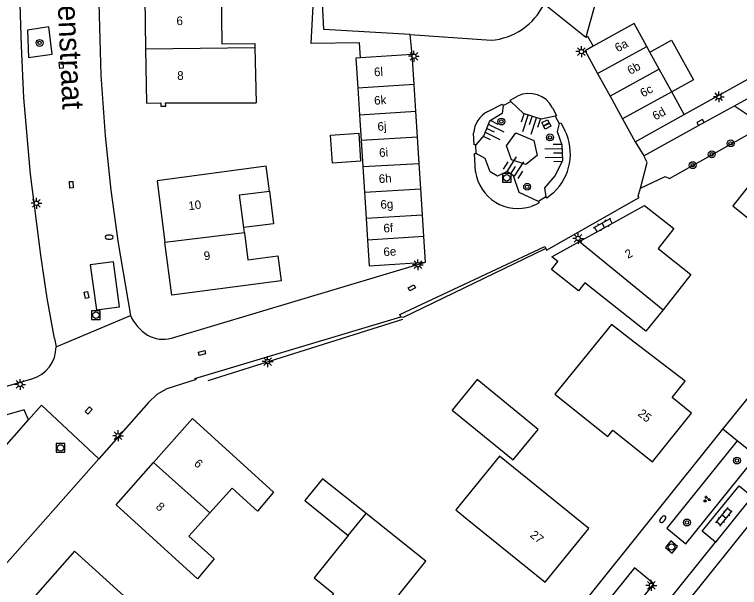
# Model space of a CAD drawing. Extents: x 131000 to 133013, y 393000 to 396501.
# Drawn here: x 131777 to 131861, y 396237.5 to 396303.8 of the extents above; entities that cross this region are included whole.
import ezdxf

# ---------------------------------------------------------------- set-up
doc = ezdxf.new("R2010")
doc.units = 0
for name, color, linetype in [('gg-afsc-erfafscheiding', 7, 'Continuous'), ('gg-afsc-hekwerk', 7, 'Continuous'), ('gg-anno-huisnummerreeks BGT', 7, 'Continuous'), ('gg-anno-openbare ruimte label', 7, 'Continuous'), ('gg-bbg-bijgebouw', 7, 'Continuous'), ('gg-bbg-gedigitaliseerde bebouwing', 7, 'Continuous'), ('gg-bbg-gedigitaliseerde bijgebouw', 7, 'Continuous'), ('gg-bbg-hoofdgebouw', 7, 'Continuous'), ('gg-bbg-luifel en loopbrug', 7, 'Continuous'), ('gg-bbg-tussenscheiding', 7, 'Continuous'), ('gg-knt-bovenkant onderkant talud', 7, 'Continuous'), ('gg-knt-verharding', 7, 'Continuous'), ('gg-knt-verharding nz', 7, 'Continuous'), ('gt-grn-groengrens', 7, 'Continuous'), ('gt-grn-vlakafsluiter', 7, 'Continuous'), ('gt-grn-weggrens', 7, 'Continuous'), ('gt-symb-boom', 7, 'Continuous'), ('gt-symb-brandkraan', 7, 'Continuous'), ('gt-symb-groenvak', 7, 'Continuous'), ('gt-symb-klinker verharding', 7, 'Continuous'), ('gt-symb-kolk', 7, 'Continuous'), ('gt-symb-kolk center center', 7, 'Continuous'), ('gt-symb-lichtmast', 7, 'Continuous'), ('gt-symb-rioolschacht', 7, 'Continuous'), ('gt-symb-talud symbool', 7, 'Continuous')]:
    doc.layers.add(name, color=color, linetype=linetype)

# ---------------------------------------------------------------- blocks, each defined once
blk = doc.blocks.new('gt0-BOOM')
at = {"layer": 'gt-symb-boom'}
for radius in [0.4, 0.2]:
    blk.add_circle((0, 0), radius, dxfattribs=at)
blk = doc.blocks.new('gt0-KL1')
at = {"layer": 'gt-symb-klinker verharding'}
for p, q in [((-1.15, 0.3), (1.15, 0.3)), ((-1, -0.3), (-1, 0.3)), ((-0.5, 0.3), (-0.5, 0.45)), ((0, -0.3), (0, 0.3)), ((0.5, 0.3), (0.5, 0.45)), ((1, -0.3), (1, 0.3)), ((-1.15, -0.3), (1.15, -0.3)), ((-0.5, -0.45), (-0.5, -0.3)), ((0.5, -0.45), (0.5, -0.3))]:
    blk.add_line(p, q, dxfattribs=at)
blk = doc.blocks.new('gt0-GRVAK')
at = {"layer": 'gt-symb-groenvak'}
for p, q in [((-0.11, 0.189), (-0.228, 0.24)), ((-0.182, 0.153), (0.088, 0.153)), ((-0.091, 0.211), (-0.156, 0.322)), ((-0.047, 0.214), (-0.047, 0.393)), ((-0.004, 0.211), (0.061, 0.322)), ((0.015, 0.189), (0.133, 0.24)), ((0.262, -0.052), (0.197, 0.059)), ((0.305, -0.049), (0.305, 0.13)), ((0.349, -0.052), (0.414, 0.059)), ((-0.245, -0.228), (-0.363, -0.177)), ((-0.318, -0.264), (-0.047, -0.264)), ((-0.226, -0.206), (-0.291, -0.095)), ((-0.183, -0.203), (-0.183, -0.024)), ((-0.139, -0.206), (-0.074, -0.095)), ((-0.12, -0.228), (-0.002, -0.177)), ((0.243, -0.074), (0.125, -0.023)), ((0.17, -0.11), (0.441, -0.11)), ((0.368, -0.074), (0.486, -0.023))]:
    blk.add_line(p, q, dxfattribs=at)
blk = doc.blocks.new('gt0-LMAST')
at = {"layer": 'gt-symb-lichtmast'}
for p, q in [((-0.182, 0.173), (-0.447, 0.438)), ((-0.005, 0.246), (-0.005, 0.621)), ((0.172, 0.173), (0.437, 0.438)), ((-0.255, -0.004), (-0.63, -0.004)), ((-0.182, -0.181), (-0.447, -0.446)), ((-0.005, -0.254), (-0.005, -0.629)), ((0.437, -0.446), (0.172, -0.181)), ((0.245, -0.004), (0.62, -0.004))]:
    blk.add_line(p, q, dxfattribs=at)
blk.add_circle((-0.005, -0.004), 0.25, dxfattribs=at)
blk = doc.blocks.new('gt0-BR')
at = {"layer": 'gt-symb-brandkraan'}
for centre, radius, start, end in [((-0.244, 0), 0.206, 107.56694, 252.43307), ((0.599, -2.664), 3, 106.89205, 107.56694), ((0, -0.691), 0.938, 73.10799, 106.89205), ((-0.599, -2.664), 3, 72.43309, 73.10799), ((0.244, 0), 0.206, 287.56695, 72.43309), ((0.599, 2.664), 3, 252.43307, 253.10797), ((0, 0.691), 0.938, 253.10797, 286.89206), ((-0.599, 2.664), 3, 286.89206, 287.56695)]:
    blk.add_arc(centre, radius, start, end, dxfattribs=at)
blk = doc.blocks.new('gt0-RS')
at = {"layer": 'gt-symb-rioolschacht'}
blk.add_lwpolyline([(-0.5, -0.5), (0.5, -0.5), (0.5, 0.5), (-0.5, 0.5)], close=True, dxfattribs=at)
blk.add_circle((0, 0), 0.375, dxfattribs=at)
blk = doc.blocks.new('gt0-KOLK')
at = {"layer": 'gt-symb-kolk'}
blk.add_lwpolyline([(0, 0), (0.375, 0), (0.375, 0.4), (-0.375, 0.4), (-0.375, 0), (0, 0)], dxfattribs=at)
blk = doc.blocks.new('gt0-KOLKCC')
at = {"layer": 'gt-symb-kolk center center'}
blk.add_lwpolyline([(-0.375, 0.2), (0.375, 0.2), (0.375, -0.2), (-0.375, -0.2)], close=True, dxfattribs=at)
blk = doc.blocks.new('gt0-TALUD_1')
at = {"layer": 'gt-symb-talud symbool'}
for p, q in [((-1, -1), (-1, 0)), ((-0.5, -2), (-0.5, 0)), ((0, -1), (0, 0)), ((0.5, -2), (0.5, 0)), ((1, -1), (1, 0))]:
    blk.add_line(p, q, dxfattribs=at)

msp = doc.modelspace()

# ---------------------------------------------------------------- linework, layer by layer
at = {"layer": 'gg-afsc-erfafscheiding'}
for points in [[(131817.081, 396298.824), (131816.972, 396300.548), (131811.37, 396300.483), (131811.65, 396305.577)], [(131822.83, 396301.53), (131812.858, 396302.106), (131812.684, 396305.235)]]:
    msp.add_lwpolyline(points, dxfattribs=at)
at = {"layer": 'gg-afsc-hekwerk'}
for p, q in [((131822.08, 396268.798), (131838.462, 396276.693)), ((131821.954, 396268.521), (131799.412, 396261.408))]:
    msp.add_line(p, q, dxfattribs=at)
at = {"layer": 'gg-bbg-bijgebouw'}
for p, q in [((131844.059, 396300.177), (131843.11, 396299.65)), ((131850.61, 396299.49), (131850.253, 396300.136)), ((131843.11, 396299.65), (131844.558, 396297.027)), ((131851.706, 396297.511), (131850.61, 396299.49)), ((131823.08, 396299.22), (131817.081, 396298.824)), ((131823.302, 396295.723), (131823.08, 396299.22)), ((131844.558, 396297.027), (131846.009, 396294.401)), ((131853.158, 396294.886), (131851.706, 396297.511)), ((131816.79, 396295.304), (131816.985, 396292.226)), ((131823.498, 396292.648), (131823.302, 396295.723)), ((131846.009, 396294.401), (131847.459, 396291.775)), ((131854.61, 396292.26), (131853.158, 396294.886)), ((131823.688, 396289.654), (131823.498, 396292.648)), ((131816.985, 396292.226), (131817.172, 396289.257)), ((131847.459, 396291.775), (131848.93, 396289.11)), ((131848.93, 396289.11), (131854.61, 396292.26)), ((131817.172, 396289.257), (131817.362, 396286.248)), ((131823.884, 396286.583), (131823.688, 396289.654)), ((131817.362, 396286.248), (131817.551, 396283.26)), ((131824.071, 396283.632), (131823.884, 396286.583)), ((131824.262, 396280.63), (131824.071, 396283.632)), ((131817.551, 396283.26), (131817.741, 396280.252)), ((131817.741, 396280.252), (131817.901, 396277.722)), ((131824.422, 396278.121), (131824.262, 396280.63)), ((131824.61, 396275.16), (131824.422, 396278.121)), ((131839.528, 396275.933), (131842.48, 396277.567)), ((131839.27, 396275.79), (131839.528, 396275.933)), ((131834.793, 396252.259), (131837.68, 396255.77))]:
    msp.add_line(p, q, dxfattribs=at)
for points in [[(131850.253, 396300.136), (131848.78, 396302.8), (131844.059, 396300.177)], [(131817.081, 396298.824), (131816.57, 396298.79), (131816.79, 396295.304)], [(131817.901, 396277.722), (131818.09, 396274.73), (131824.61, 396275.16)]]:
    msp.add_lwpolyline(points, dxfattribs=at)
at = {"layer": 'gg-bbg-gedigitaliseerde bebouwing'}
for p, q in [((131804.864, 396300.024), (131805.024, 396293.597)), ((131794.52, 396293.61), (131805.024, 396293.597)), ((131848.81, 396265.896), (131846.164, 396267.934)), ((131854.71, 396261.35), (131848.81, 396265.896)), ((131824.66, 396240.51), (131817.75, 396246.026)), ((131829.258, 396245.549), (131838.475, 396238.079))]:
    msp.add_line(p, q, dxfattribs=at)
for points in [[(131800.937, 396306.487), (131801.019, 396300.448), (131804.852, 396300.5), (131804.864, 396300.024)], [(131850, 396281.73), (131853.383, 396279.039), (131851.56, 396276.741), (131855.373, 396273.716), (131852.146, 396269.649)], [(131846.164, 396267.934), (131839.616, 396259.859), (131845.757, 396254.964)], [(131797.62, 396257.04), (131807.011, 396248.521), (131805.164, 396246.313), (131802.214, 396248.965), (131799.641, 396246.102)], [(131845.757, 396254.964), (131846.321, 396255.693), (131850.91, 396252.02)], [(131843.53, 396244.28), (131833.185, 396252.664), (131828.148, 396246.449), (131829.258, 396245.549)], [(131799.641, 396246.102), (131797.209, 396243.397), (131800.144, 396240.8), (131798.196, 396238.484), (131788.77, 396247.03)], [(131815.674, 396243.47), (131811.713, 396238.594), (131813.98, 396236.752), (131813.721, 396236.433)], [(131791.485, 396230.885), (131793.367, 396233.138), (131783.96, 396241.67)]]:
    msp.add_lwpolyline(points, dxfattribs=at)
at = {"layer": 'gg-bbg-gedigitaliseerde bijgebouw'}
for points in [[(131817.089, 396286.843), (131813.831, 396286.638), (131813.625, 396289.887), (131816.884, 396290.094), (131817.089, 396286.843)], [(131843.101, 396272.75), (131842.355, 396271.832), (131839.215, 396274.323), (131839.962, 396275.241), (131839.27, 396275.79)], [(131852.146, 396269.649), (131850.162, 396267.148), (131843.101, 396272.75)], [(131837.68, 396255.77), (131830.613, 396261.563), (131827.724, 396258.017), (131834.793, 396252.259)], [(131817.75, 396246.026), (131812.705, 396250.054), (131810.663, 396247.541), (131815.674, 396243.47)]]:
    msp.add_lwpolyline(points, dxfattribs=at)
at = {"layer": 'gg-bbg-hoofdgebouw'}
for p, q in [((131792.117, 396306.297), (131792.204, 396299.878)), ((131842.48, 396277.567), (131850, 396281.73)), ((131803.641, 396278.554), (131803.563, 396279.167)), ((131793.107, 396251.935), (131797.62, 396257.04)), ((131788.77, 396247.03), (131793.107, 396251.935)), ((131838.475, 396238.079), (131843.53, 396244.28)), ((131783.96, 396241.67), (131779.394, 396236.501)), ((131821.529, 396236.616), (131824.66, 396240.51))]:
    msp.add_line(p, q, dxfattribs=at)
for points in [[(131792.204, 396299.878), (131792.29, 396293.58), (131793.96, 396293.61), (131793.96, 396293.21)], [(131877.42, 396295.57), (131875.43, 396292.99), (131874.11, 396294.05), (131872.44, 396291.98), (131871.38, 396292.83), (131866.58, 396286.85), (131865.23, 396287.93), (131860.21, 396281.67), (131868.99, 396274.63), (131874.01, 396280.91), (131873.31, 396281.45), (131881.86, 396292.05), (131877.42, 396295.57)], [(131793.96, 396293.21), (131794.525, 396293.22), (131794.52, 396293.61)], [(131806.55, 396283.38), (131806.17, 396286.28), (131793.53, 396284.59), (131794.442, 396277.446)], [(131803.563, 396279.167), (131803.08, 396282.94), (131806.55, 396283.38)], [(131803.641, 396278.554), (131804.04, 396275.43), (131807.52, 396275.88), (131807.89, 396272.98), (131795.22, 396271.35), (131794.442, 396277.446)], [(131850.91, 396252.02), (131855.44, 396257.68), (131853.22, 396259.46), (131854.71, 396261.35)]]:
    msp.add_lwpolyline(points, dxfattribs=at)
at = {"layer": 'gg-bbg-luifel en loopbrug'}
for points in [[(131850.61, 396299.49), (131853.136, 396300.887), (131855.683, 396296.283), (131853.158, 396294.886)], [(131806.55, 396283.38), (131807.032, 396279.611), (131803.563, 396279.167)]]:
    msp.add_lwpolyline(points, dxfattribs=at)
at = {"layer": 'gg-bbg-tussenscheiding'}
for p, q in [((131844.558, 396297.027), (131850.253, 396300.136)), ((131792.204, 396299.878), (131804.864, 396300.024)), ((131851.706, 396297.511), (131846.009, 396294.401)), ((131823.302, 396295.723), (131816.79, 396295.304)), ((131853.158, 396294.886), (131847.459, 396291.775)), ((131816.985, 396292.226), (131823.498, 396292.648)), ((131823.688, 396289.654), (131817.172, 396289.257)), ((131817.362, 396286.248), (131823.884, 396286.583)), ((131817.551, 396283.26), (131824.071, 396283.632)), ((131817.741, 396280.252), (131824.262, 396280.63)), ((131803.641, 396278.554), (131794.442, 396277.446)), ((131824.422, 396278.121), (131817.901, 396277.722)), ((131842.48, 396277.567), (131852.146, 396269.649)), ((131793.107, 396251.935), (131799.641, 396246.102)), ((131815.674, 396243.47), (131817.75, 396246.026))]:
    msp.add_line(p, q, dxfattribs=at)
at = {"layer": 'gg-knt-bovenkant onderkant talud'}
for points in [[(131839.636, 396292.084), (131838.01, 396291.718), (131835.991, 396292.375), (131834.503, 396293.752)], [(131833.608, 396293.293), (131833.52, 396292.367), (131832.044, 396291.495), (131831.372, 396289.82), (131830.449, 396288.735)], [(131840.124, 396291.204), (131839.877, 396290.297), (131840.431, 396288.732), (131840.484, 396286.944), (131839.653, 396285.197), (131838.408, 396283.749), (131838.556, 396282.724)], [(131837.158, 396289.235), (131837.563, 396287.512), (131836.266, 396286.478), (131834.582, 396287.004), (131834.011, 396288.643), (131835.093, 396290.148), (131837.158, 396289.235)], [(131837.729, 396282.188), (131835.464, 396283.212), (131834.838, 396285.15), (131834.091, 396285.642), (131832.977, 396285.126), (131832.111, 396285.617), (131831.53, 396287.168), (131830.501, 396287.737)]]:
    msp.add_lwpolyline(points, dxfattribs=at)
at = {"layer": 'gg-knt-verharding'}
for p, q in [((131854.61, 396292.26), (131882.97, 396308.03)), ((131860.41, 396293.25), (131877.911, 396302.943)), ((131822.83, 396301.53), (131832.22, 396300.86)), ((131833.608, 396293.293), (131834.503, 396293.752)), ((131839.636, 396292.084), (131840.124, 396291.204)), ((131859.082, 396255.794), (131886.62, 396290.23)), ((131830.501, 396287.737), (131830.449, 396288.735)), ((131838.555, 396276.737), (131838.462, 396276.693)), ((131795.182, 396266.337), (131824.61, 396275.16)), ((131781.652, 396266.33), (131781.818, 396265.353)), ((131770.37, 396259.159), (131779.031, 396261.635)), ((131778.141, 396258.034), (131770.965, 396256.031)), ((131778.645, 396256.908), (131778.141, 396258.034)), ((131772.76, 396250.235), (131778.645, 396256.908)), ((131757.439, 396129.216), (131859.082, 396255.794)), ((131862.968, 396252.669), (131860.737, 396254.463)), ((131786.776, 396252.383), (131753.462, 396214.647)), ((131862.487, 396248.01), (131858.215, 396242.705)), ((131851.993, 396234.96), (131858.215, 396242.705))]:
    msp.add_line(p, q, dxfattribs=at)
for points in [[(131781.652, 396266.33), (131780.8, 396270.98), (131780.05, 396275.95), (131778.85, 396285.34), (131778.09, 396294.21), (131777.81, 396300.21), (131777.64, 396306.26), (131777.68, 396313.29), (131777.91, 396319.91), (131778.46, 396325.32), (131779.66, 396330.64), (131782.86, 396342.6), (131782.89, 396343.39)], [(131850.32, 396322.757), (131845.773, 396310.522), (131843.217, 396301.236)], [(131787.021, 396319.939), (131786.88, 396318.45), (131786.75, 396312.9), (131786.74, 396306.58), (131787, 396296.81), (131787.5, 396289.79), (131788.17, 396283.5), (131789, 396277.36), (131790.43, 396268.98)], [(131780.982, 396302.416), (131778.524, 396302.051), (131778.645, 396298.875), (131781.387, 396299.259), (131780.982, 396302.416)], [(131843.217, 396301.236), (131843.411, 396301.344), (131844.059, 396300.177)], [(131834.503, 396293.752), (131834.417, 396293.933), (131835.29, 396294.39)], [(131831.842, 396292.619), (131833.521, 396293.455), (131833.608, 396293.293)], [(131839.332, 396293.05), (131839.813, 396292.166), (131839.636, 396292.084)], [(131849.923, 396287.471), (131856.586, 396291.172), (131860.41, 396293.25)], [(131840.124, 396291.204), (131840.286, 396291.288), (131840.783, 396290.413)], [(131830.449, 396288.735), (131830.25, 396288.73), (131830.19, 396290.098)], [(131830.424, 396285.632), (131830.306, 396287.74), (131830.501, 396287.737)], [(131849.518, 396283.746), (131850.323, 396286.721), (131849.923, 396287.471)], [(131838.555, 396276.737), (131838.646, 396276.548), (131849.367, 396282.631), (131849.263, 396282.806), (131849.518, 396283.746)], [(131838.556, 396282.724), (131838.15, 396282.446), (131837.729, 396282.188)], [(131839.455, 396283.2), (131838.663, 396282.558), (131838.556, 396282.724)], [(131837.729, 396282.188), (131837.811, 396282.044), (131837.367, 396281.814), (131836.882, 396281.621)], [(131821.756, 396268.829), (131821.656, 396269.089), (131838.435, 396276.987), (131838.555, 396276.737)], [(131788.481, 396275.206), (131785.788, 396274.83), (131786.507, 396269.649), (131789.172, 396269.993), (131788.481, 396275.206)], [(131798.059, 396261.577), (131797.915, 396261.687), (131821.756, 396268.829)], [(131798.059, 396261.577), (131794.67, 396260.47), (131793.49, 396259.82), (131792.52, 396258.89), (131786.776, 396252.383)], [(131860.737, 396254.463), (131852.599, 396244.334), (131854.784, 396242.512), (131862.968, 396252.669)], [(131858.215, 396242.705), (131856.666, 396243.977), (131860.953, 396249.259), (131862.487, 396248.01)], [(131851.065, 396237.898), (131848.826, 396239.737), (131840.481, 396229.374), (131842.757, 396227.519), (131851.065, 396237.898)]]:
    msp.add_lwpolyline(points, dxfattribs=at)
for centre, radius, start, end in [((131831.576, 396308.406), 7.574, 274.8797, 333.94765), ((131836.629, 396291.663), 3.038, 27.16648, 116.15083), ((131833.392, 396289.801), 3.216, 118.81809, 174.70862), ((131835.247, 396287.703), 6.163, 313.05448, 26.08148), ((131835.328, 396286.323), 4.952, 188.01841, 288.29357), ((131795.165, 396271.111), 5.192, 204.23452, 237.9584), ((131794.256, 396269.94), 3.72, 240.25377, 284.41886), ((131778.014, 396265.301), 3.804, 285.50582, 0.78397)]:
    msp.add_arc(centre, radius, start, end, dxfattribs=at)
at = {"layer": 'gg-knt-verharding nz'}
msp.add_line((131853.385, 396233.821), (131864.689, 396247.91), dxfattribs=at)
at = {"layer": 'gt-grn-groengrens'}
for points in [[(131860.41, 396293.25), (131862.03, 396292.176), (131864.099, 396293.453), (131865.094, 396291.669)], [(131849.518, 396283.746), (131852.391, 396285.067), (131852.88, 396284.854), (131865.094, 396291.669)]]:
    msp.add_lwpolyline(points, dxfattribs=at)
at = {"layer": 'gt-grn-vlakafsluiter'}
msp.add_line((131821.756, 396268.829), (131822.08, 396268.798), dxfattribs=at)
at = {"layer": 'gt-grn-weggrens'}
for p, q in [((131838.38, 396305.08), (131843.217, 396301.236)), ((131823.08, 396299.22), (131822.83, 396301.53)), ((131848.93, 396289.11), (131849.923, 396287.471)), ((131781.818, 396265.353), (131790.43, 396268.98)), ((131860.737, 396254.463), (131859.082, 396255.794))]:
    msp.add_line(p, q, dxfattribs=at)
msp.add_lwpolyline([(131778.645, 396256.908), (131780.128, 396258.589), (131786.776, 396252.383)], dxfattribs=at)

# ---------------------------------------------------------------- block references
at = {"layer": 'gt-symb-boom'}
for p in [(131779.913, 396300.556), (131833.412, 396291.448), (131839.043, 396289.61), (131859.982, 396288.911), (131857.79, 396287.65), (131855.586, 396286.392), (131836.399, 396283.886), (131860.704, 396252.173), (131854.912, 396244.996)]:
    msp.add_blockref('gt0-BOOM', p, dxfattribs=at)
at = {"layer": 'gt-symb-brandkraan'}
msp.add_blockref('gt0-BR', (131787.977, 396278.049), dxfattribs=at)
at = {"layer": 'gt-symb-brandkraan', "rotation": -130.2161813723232}
msp.add_blockref('gt0-BR', (131852.109, 396245.373), dxfattribs=at)
at = {"layer": 'gt-symb-groenvak'}
msp.add_blockref('gt0-GRVAK', (131857.2, 396247.693), dxfattribs=at)
at = {"layer": 'gt-symb-klinker verharding'}
for p, rotation in [((131845.231, 396279.428), 28.94886164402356), ((131859.209, 396245.647), 51.295429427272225)]:
    msp.add_blockref('gt0-KL1', p, dxfattribs=dict(at, rotation=rotation))
at = {"layer": 'gt-symb-kolk', "rotation": 28.510633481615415}
msp.add_blockref('gt0-KOLK', (131856.586, 396291.172), dxfattribs=at)
at = {"layer": 'gt-symb-kolk center center'}
for p, rotation in [((131782.42, 396297.972), -85.94543160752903), ((131838.528, 396291.314), 26.777965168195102), ((131838.731, 396290.91), 26.777965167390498), ((131783.598, 396284.124), 93.57734116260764), ((131823.047, 396272.187), 27.777708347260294), ((131785.347, 396271.353), 100.59933094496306), ((131798.727, 396264.635), 14.03624346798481), ((131785.604, 396257.97), -133.43056705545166)]:
    msp.add_blockref('gt0-KOLKCC', p, dxfattribs=dict(at, rotation=rotation))
at = {"layer": 'gt-symb-lichtmast'}
for p in [(131842.685, 396299.551), (131823.287, 396299.011), (131858.611, 396294.319), (131779.555, 396281.98), (131842.312, 396277.913), (131823.747, 396274.861), (131806.337, 396263.638), (131777.658, 396260.993), (131789.013, 396255.053), (131850.792, 396237.714)]:
    msp.add_blockref('gt0-LMAST', p, dxfattribs=at)
at = {"layer": 'gt-symb-rioolschacht'}
for p in [(131834.031, 396284.924), (131786.447, 396269.021), (131782.339, 396253.629)]:
    msp.add_blockref('gt0-RS', p, dxfattribs=at)
at = {"layer": 'gt-symb-rioolschacht', "rotation": 50.27513747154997}
msp.add_blockref('gt0-RS', (131853.125, 396242.157), dxfattribs=at)
at = {"layer": 'gt-symb-talud symbool'}
for p, xscale, yscale, rotation in [((131837, 396292.046), 1.000250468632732, 1.000250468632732, -18.054552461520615), ((131831.708, 396290.658), 0.999562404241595, 0.999562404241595, 63.947649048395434), ((131840.457, 396287.838), 1.000449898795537, 1.000449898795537, -88.28164199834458), ((131834.465, 396285.396), 1.000436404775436, 1.000436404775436, 146.78645971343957)]:
    msp.add_blockref('gt0-TALUD_1', p, dxfattribs=dict(at, xscale=xscale, yscale=yscale, rotation=rotation))

# ---------------------------------------------------------------- texts
at = {"layer": 'gg-anno-huisnummerreeks BGT'}
for s, rotation, p in [('6', 0.8, (131795.779, 396302.614)), ('6a', 28.9, (131846.898, 396299.459)), ('6l', 3.6, (131818.688, 396296.685)), ('6b', 28.9, (131848.347, 396296.836)), ('8', 0.8, (131795.866, 396296.272)), ('6c', 28.9, (131849.832, 396294.227)), ('6k', 3.6, (131818.704, 396293.386)), ('6d', 28.9, (131851.258, 396291.562)), ('6j', 3.6, (131819.09, 396290.365)), ('6i', 3.7, (131819.283, 396287.33)), ('6h', 3.6, (131819.243, 396284.307)), ('10', 7.3, (131797.216, 396281.165)), ('6g', 3.6, (131819.432, 396281.329)), ('6f', 3.6, (131819.776, 396278.584)), ('6e', 3.6, (131819.781, 396275.839)), ('2', 29, (131848.079, 396275.524)), ('9', 7.4, (131799.006, 396275.365)), ('25', 321.3, (131849.146, 396257.46)), ('6', 318.5, (131797.723, 396251.703)), ('8', 318.5, (131793.298, 396246.697)), ('27', 320.8, (131836.653, 396243.405))]:
    msp.add_text(s, height=1, rotation=rotation, dxfattribs=at).set_placement(p)
at = {"layer": 'gg-anno-openbare ruimte label'}
msp.add_text('Maresatenstraat', height=2.5, rotation=272.6, dxfattribs=at).set_placement((131781.482, 396316.942))

doc.saveas('drawing.dxf')
